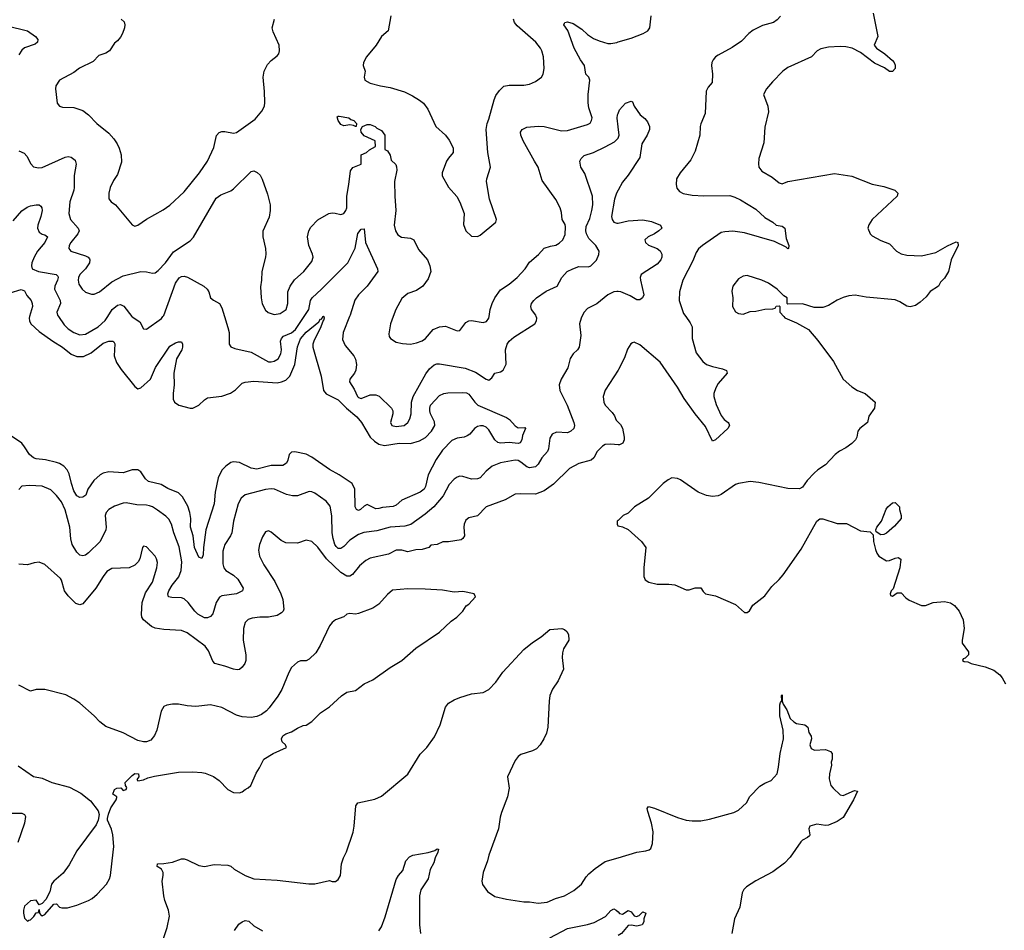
# Model space of a CAD drawing. Header units: inches. Extents: x 1934316 to 2140091, y 524953 to 667329.
# Tile 270 of 384: x 2035876 to 2042661, y 645772 to 652046. Entities that reach past the tile are written whole.
import ezdxf

# ---------------------------------------------------------------- set-up
doc = ezdxf.new("R2010")
doc.units = ezdxf.units.IN
doc.header["$MEASUREMENT"] = 0
for name, color, linetype in [('C0634', 7, 'Continuous'), ('C0635', 7, 'Continuous'), ('C0644', 7, 'Continuous'), ('C0645', 7, 'Continuous')]:
    doc.layers.add(name, color=color, linetype=linetype)

msp = doc.modelspace()

# ---------------------------------------------------------------- linework, layer by layer
at = {"layer": 'C0634', "color": 5}
for points, elevation in [([(2037970.9, 650000), (2037974, 649990), (2037970, 649974), (2037966.4, 649973.6), (2037951.9, 649930), (2037904, 649830), (2037896.3, 649810), (2037895.9, 649790), (2037953.8, 649590), (2037969.1, 649490), (2037988.7, 649468.7), (2038070, 649425.8), (2038127, 649370), (2038198.9, 649310), (2038230.8, 649270), (2038292.2, 649170), (2038320.7, 649140.7), (2038350, 649121.8), (2038390, 649110.7), (2038490, 649127.7), (2038570, 649126.1), (2038630, 649144.2), (2038672.1, 649167.9), (2038713.9, 649210), (2038736.7, 649250), (2038735, 649275), (2038707.8, 649330), (2038702.6, 649350), (2038701.6, 649370), (2038708, 649390), (2038770, 649457), (2038799, 649470), (2038825.5, 649474.5), (2038930, 649477.6), (2038954.2, 649474.2), (2038970, 649466), (2039011.4, 649411.4), (2039033.7, 649390), (2039230, 649304), (2039250.3, 649290), (2039290, 649247.3), (2039310, 649234), (2039356.3, 649236.3), (2039361, 649230), (2039340.3, 649179.7), (2039336.9, 649150), (2039324.4, 649130), (2039310, 649125.6), (2039250, 649131.5), (2039190, 649127.7), (2039170, 649132.6), (2039150, 649151.6), (2039110, 649219.7), (2039090, 649237.7), (2039070, 649246.9), (2039051.9, 649248.1), (2039030, 649242.4), (2039010.6, 649230), (2038977.3, 649190), (2038960.7, 649179.3), (2038938, 649170), (2038890, 649161.4), (2038853.6, 649146.4), (2038790, 649080.4), (2038745.2, 649014.8), (2038690.1, 648910), (2038672.7, 648830), (2038663.6, 648810), (2038635.3, 648790), (2038510, 648734.9), (2038470, 648700.8), (2038450, 648691.7), (2038375.4, 648684.6), (2038350, 648678), (2038330, 648676.2), (2038270, 648706.4), (2038250, 648694.3), (2038225.5, 648670), (2038210, 648665), (2038196.2, 648670), (2038187.1, 648690), (2038185.8, 648810), (2038166.2, 648850), (2038078.5, 648910), (2038010, 648945.7), (2037890, 649031.3), (2037850, 649051.1), (2037772.7, 649067.3), (2037750, 649066.3), (2037732.2, 649050), (2037724, 649010), (2037714.9, 648990), (2037690, 648974.5), (2037610, 648973.4), (2037510, 648948.6), (2037470, 648956.1), (2037390, 648994.4), (2037350, 648999.3), (2037330, 648993.8), (2037295.6, 648970), (2037270, 648942.2), (2037243.8, 648890), (2037222, 648790), (2037215.9, 648710), (2037158.8, 648530), (2037141.5, 648410), (2037140.8, 648359.2), (2037130, 648333.3), (2037110, 648342.4), (2037081.2, 648410), (2037070.4, 648490), (2037053, 648550), (2037054.7, 648610), (2037049.4, 648650), (2037034.9, 648694.9), (2036998.6, 648758.6), (2036970, 648785.6), (2036896.2, 648816.2), (2036850, 648842.7), (2036764.1, 648864.1), (2036742.9, 648882.9), (2036710, 648929.7), (2036690, 648943.1), (2036650, 648945), (2036590, 648922.6), (2036490, 648930.6), (2036450, 648920.6), (2036430, 648909), (2036387.5, 648870), (2036346.4, 648810), (2036330.5, 648769.5), (2036310, 648755.6), (2036290, 648754.1), (2036270, 648766), (2036250, 648800.3), (2036231.8, 648850), (2036216.8, 648916.8), (2036203.4, 648943.4), (2036179.7, 648970), (2036150, 648988.9), (2036130, 648994.8), (2036052.9, 649013), (2035990, 649019.9), (2035970, 649027.1), (2035943.4, 649050), (2035910, 649103.5), (2035890, 649126.8), (2035798, 649190)], 320), ([(2039749.4, 650000), (2039744.2, 649990), (2039734.7, 649950), (2039743.7, 649870), (2039732, 649790), (2039719.5, 649770), (2039690, 649742.4), (2039670.6, 649710.6), (2039653.7, 649646.4), (2039606.7, 649570), (2039593.8, 649530), (2039597.3, 649490), (2039648, 649390), (2039695.3, 649270), (2039698.9, 649250), (2039695.3, 649230), (2039673, 649210), (2039650, 649199.7), (2039575.8, 649204.2), (2039545.5, 649190), (2039530, 649162), (2039520.8, 649090), (2039512.4, 649070), (2039474.1, 649025.9), (2039450, 648984.2), (2039430, 648964), (2039390, 648957.2), (2039370, 648966), (2039330, 648998), (2039310, 649007.4), (2039289.8, 649009.8), (2039190, 648991.7), (2039132.7, 648970), (2039090, 648935.1), (2039050.1, 648889.9), (2039030, 648881.1), (2038990, 648880.2), (2038930, 648898.7), (2038910, 648900.4), (2038890, 648892.6), (2038870, 648879.1), (2038835.9, 648844.1), (2038795.2, 648764.8), (2038730.3, 648690), (2038670, 648638.5), (2038572, 648568), (2038530, 648555.4), (2038430, 648549.1), (2038337.1, 648522.9), (2038247.1, 648512.9), (2038210, 648498.4), (2038150, 648460.3), (2038110, 648415.6), (2038090, 648401.2), (2038070, 648402.3), (2038056, 648416), (2038047.3, 648430), (2038035.5, 648470), (2038028.8, 648511.2), (2038027.7, 648627.7), (2038014.7, 648694.7), (2037988.8, 648728.8), (2037910, 648783.5), (2037890, 648792.8), (2037870, 648794.3), (2037790, 648765.7), (2037755.8, 648764.2), (2037714.5, 648774.5), (2037632.7, 648810), (2037610, 648812.7), (2037570, 648807.8), (2037430, 648772.8), (2037403.1, 648750), (2037382.3, 648710), (2037350.2, 648589.8), (2037337.2, 648510), (2037329.1, 648490), (2037290, 648429.5), (2037275.8, 648384.2), (2037275.8, 648295.8), (2037281.7, 648270), (2037297.6, 648250), (2037350, 648218), (2037379, 648190), (2037414.9, 648130), (2037412.2, 648110), (2037369.2, 648090.8), (2037270, 648076.1), (2037252.1, 648067.9), (2037229.3, 648030.7), (2037207.3, 647952.7), (2037190, 647933), (2037170, 647925.1), (2037150, 647924.4), (2037102.5, 647950), (2037082.2, 647970), (2037037.7, 648030), (2037010, 648055), (2036990, 648062.3), (2036923.6, 648063.6), (2036900.9, 648070), (2036896.4, 648090), (2036903.5, 648110), (2036927.6, 648150), (2036972.2, 648207.8), (2036989.2, 648250), (2036993.1, 648310), (2036973.8, 648413.8), (2036937, 648510), (2036921.6, 648570), (2036903.7, 648603.7), (2036883.8, 648623.8), (2036825.8, 648665.8), (2036790, 648688.8), (2036770, 648696.2), (2036750, 648701.1), (2036683.3, 648703.3), (2036610, 648717.2), (2036590, 648715.6), (2036530, 648694.7), (2036490, 648671.2), (2036471.6, 648650), (2036465.2, 648630), (2036471.7, 648550), (2036468.4, 648530), (2036431.1, 648450), (2036350, 648373.1), (2036330, 648357.2), (2036310, 648351.1), (2036290, 648356.4), (2036270, 648377.2), (2036238, 648430), (2036228.5, 648468.5), (2036221.1, 648550), (2036190, 648669.6), (2036163.8, 648723.8), (2036130, 648768.4), (2036090, 648806), (2036030.7, 648830.7), (2035943.4, 648836.6), (2035890, 648831.8), (2035870.2, 648809.8)], 340), ([(2035943.8, 650000), (2035941, 649990), (2035943.5, 649970), (2035953.2, 649950), (2036010, 649896.8), (2036103.2, 649830), (2036170, 649789.4), (2036230, 649741.9), (2036270, 649724.5), (2036315.9, 649724.1), (2036367.9, 649750), (2036450, 649816.6), (2036490, 649831), (2036518.8, 649830), (2036525.7, 649825.7), (2036531.2, 649811.2), (2036526.7, 649730), (2036542.6, 649682.6), (2036575.3, 649635.3), (2036670, 649519.5), (2036690, 649503.1), (2036710, 649509.2), (2036777.6, 649570), (2036812.4, 649650), (2036910, 649795.5), (2036950, 649819.6), (2036970, 649826.4), (2036990, 649826.8), (2036997.6, 649810), (2036998.9, 649790), (2036992.6, 649770), (2036956.3, 649710), (2036937.6, 649610), (2036939.3, 649530), (2036933.2, 649470), (2036934.2, 649430), (2036943.2, 649410), (2036972.7, 649390), (2037050, 649368.4), (2037070, 649369.4), (2037110, 649388.8), (2037150, 649427.6), (2037170, 649440.6), (2037270, 649452.8), (2037327.5, 649472.5), (2037364.1, 649496), (2037410, 649540.7), (2037430, 649548.2), (2037490, 649556.2), (2037650, 649544.6), (2037679.6, 649550), (2037710, 649562), (2037737.5, 649590), (2037772.7, 649670), (2037791.3, 649791.3), (2037810, 649847.6), (2037850, 649893.1), (2037937, 649963), (2037950, 649983.8), (2037956.6, 649983.4), (2037968.1, 650000)], 320), ([(2036142.8, 650000), (2036182.8, 649942.8), (2036210, 649915.2), (2036250, 649890.2), (2036290, 649875.2), (2036330, 649878.8), (2036416.1, 649930), (2036466, 649974), (2036482.3, 650000)], 340), ([(2036648.7, 650000), (2036650, 649998.3), (2036703, 649963), (2036730, 649916), (2036750, 649914), (2036852, 649988), (2036862.5, 650000)], 340), ([(2037288.1, 650000), (2037310, 649926), (2037318.9, 649890), (2037318.4, 649810), (2037331.5, 649791.5), (2037359.4, 649779.4), (2037470, 649754.9), (2037590, 649688.4), (2037610, 649687.3), (2037630, 649692.4), (2037656, 649710), (2037675.8, 649744.2), (2037679.2, 649770), (2037674, 649830), (2037679, 649850), (2037694.3, 649865.7), (2037750, 649887.5), (2037776.9, 649910), (2037835.6, 650000)], 340), ([(2038148.9, 650000), (2038106, 649890), (2038101.6, 649841.6), (2038120, 649800), (2038179.6, 649730), (2038190, 649706.8), (2038196.9, 649670), (2038192.4, 649630), (2038182.6, 649610), (2038150.3, 649570), (2038149.1, 649550), (2038180.6, 649500.6), (2038204.7, 649450), (2038210, 649442.6), (2038230, 649434.9), (2038290, 649461.1), (2038330, 649462), (2038352.2, 649452.2), (2038438.2, 649370), (2038447.3, 649350), (2038448.3, 649330), (2038430.2, 649270), (2038441.3, 649250), (2038470, 649243), (2038526, 649250), (2038549.8, 649270.2), (2038564, 649296), (2038574.8, 649330), (2038576.8, 649410), (2038587.9, 649450), (2038673.8, 649606.2), (2038699.9, 649640.1), (2038731.9, 649668.1), (2038750, 649675.4), (2038770, 649675.2), (2038945.2, 649645.2), (2039017.6, 649617.6), (2039090, 649568.8), (2039110, 649563.1), (2039130, 649577.3), (2039150, 649610.4), (2039190, 649620.3), (2039208.7, 649631.3), (2039227.6, 649672.4), (2039224.6, 649770), (2039236.4, 649810), (2039248.9, 649830), (2039280.6, 649859.4), (2039425.1, 649950), (2039437.6, 649970), (2039439.8, 649990), (2039435.8, 650000)], 340), ([(2038449.6, 650000), (2038430.4, 649950), (2038420.5, 649880.5), (2038423, 649863), (2038431, 649850), (2038470, 649824), (2038514, 649814), (2038570, 649810.3), (2038610, 649818.3), (2038650, 649833.7), (2038672.8, 649850), (2038726.3, 649910), (2038770, 649929.1), (2038810, 649934), (2038890, 649903), (2038910, 649904), (2038950, 649959.1), (2038970, 649970.4), (2038990, 649972.2), (2039070, 649959.5), (2039093.7, 649966.3), (2039109.7, 649990.3), (2039111.1, 650000)], 360), ([(2040000, 649631.4), (2039910, 649493.2), (2039897.6, 649450), (2039901.1, 649410), (2039910.4, 649390), (2039959.7, 649339.7), (2039975.6, 649315.6), (2039986.7, 649286.7), (2040000, 649272.4)], 360), ([(2040000, 649116.8), (2039950, 649121.1), (2039910, 649117.7), (2039891.9, 649108.1), (2039854.6, 649070), (2039833.4, 649026.6), (2039814.9, 649010), (2039730, 648987.4), (2039665.5, 648954.5), (2039555.6, 648844.4), (2039490, 648798.6), (2039430, 648777.2), (2039330, 648779.2), (2039290, 648775.4), (2039222.6, 648737.4), (2039090, 648689.3), (2039030, 648627), (2038970, 648612.8), (2038950, 648598.4), (2038939.1, 648570), (2038936.9, 648550), (2038941.6, 648490), (2038930.8, 648470), (2038918.3, 648461.7), (2038830, 648448), (2038792.7, 648447.3), (2038754, 648430), (2038710, 648424), (2038696, 648410), (2038650, 648395.6), (2038606.8, 648393.2), (2038550, 648379.7), (2038509.8, 648389.8), (2038470, 648389.7), (2038417.7, 648362.3), (2038290, 648336.5), (2038260.5, 648319.5), (2038217, 648283), (2038170, 648224), (2038150, 648211.1), (2038130, 648211), (2038090, 648236.1), (2037990.4, 648330.4), (2037930, 648411.3), (2037890, 648449.7), (2037850, 648459.7), (2037790, 648438.3), (2037710, 648440.5), (2037677, 648457), (2037610, 648515.6), (2037590, 648522.9), (2037570, 648517), (2037550, 648482.7), (2037528.9, 648430), (2037522.6, 648390), (2037528.8, 648350), (2037558, 648290), (2037633.9, 648173.9), (2037675.8, 648090), (2037689.2, 648050), (2037695.6, 647984.4), (2037691.8, 647970), (2037681.2, 647958.8), (2037650, 647941), (2037590.2, 647929.8), (2037529.7, 647929.7), (2037476.9, 647923.1), (2037450, 647912.8), (2037430, 647891.8), (2037419.1, 647850), (2037415.9, 647770), (2037434.6, 647670), (2037434.9, 647630), (2037428.2, 647610), (2037410, 647583.7), (2037390, 647569.5), (2037373.8, 647566.2), (2037350, 647569.7), (2037290, 647592.2), (2037221.6, 647610), (2037206.6, 647626.6), (2037176, 647696), (2037153.3, 647730), (2037030, 647822.2), (2036990, 647836.4), (2036870, 647843.7), (2036810, 647853.6), (2036784.5, 647864.5), (2036729.8, 647910), (2036718.5, 647930), (2036716.2, 647950), (2036719.8, 648030), (2036743.4, 648096.6), (2036790, 648170.6), (2036820.4, 648270), (2036824.7, 648304.7), (2036819.7, 648330), (2036810, 648349.3), (2036750, 648414), (2036730, 648418), (2036722, 648410), (2036704.4, 648330), (2036693, 648310), (2036670, 648287.6), (2036630, 648269.7), (2036510, 648263.5), (2036476.4, 648243.6), (2036450.1, 648209.9), (2036400.3, 648130), (2036310, 648022), (2036290, 648014), (2036262.9, 648022.9), (2036210, 648075.8), (2036185.3, 648110), (2036163.7, 648183.7), (2036156.1, 648196.1), (2036050, 648292.8), (2036010, 648308.2), (2035976.3, 648303.7), (2035930, 648289.7), (2035870, 648294)], 360), ([(2040000, 648596), (2039994, 648590), (2039994, 648570), (2039998, 648558), (2040000, 648557.6)], 380), ([(2035864.5, 646904.5), (2035970.4, 646830.3), (2036030, 646818.7), (2036098, 646790), (2036218.6, 646758.6), (2036297.2, 646717.2), (2036362.8, 646662.7), (2036415.6, 646595.6), (2036422.4, 646570), (2036415.5, 646530), (2036401.8, 646498.2), (2036270, 646318.4), (2036216.9, 646223.1), (2036175.6, 646164.4), (2036110.7, 646110), (2036094, 646090), (2036084.4, 646035.6), (2036055.5, 645984.5), (2036030, 645955.3), (2036010, 645946), (2035990, 645978), (2035950, 645975.3), (2035910, 645938), (2035901, 645910), (2035901, 645890), (2035910, 645854), (2035930, 645834), (2035938, 645842), (2035950, 645844.7), (2035972.9, 645867.1), (2035990, 645892), (2036006, 645894), (2036010, 645914), (2036012, 645890), (2036019.6, 645879.6), (2036030, 645872), (2036050, 645881), (2036110, 645952), (2036130, 645954), (2036150, 645932), (2036166, 645926), (2036206.4, 645926.4), (2036270, 645944), (2036350, 645976), (2036375.3, 645990), (2036410, 646021), (2036473.2, 646090), (2036493.8, 646126.2), (2036500.9, 646150), (2036521.1, 646310), (2036523.5, 646350), (2036518, 646430), (2036508.1, 646468.1), (2036481.2, 646530), (2036480.9, 646540.9), (2036487.7, 646572.3), (2036504.9, 646615.1), (2036541.2, 646670), (2036546, 646686), (2036546, 646690), (2036518, 646710), (2036530, 646742), (2036546, 646750), (2036572, 646752), (2036590, 646734), (2036610, 646742), (2036615.3, 646755.3), (2036606, 646770), (2036602, 646790), (2036650, 646838), (2036670, 646851), (2036694, 646850), (2036698, 646830), (2036682, 646810), (2036690, 646802), (2036730, 646808.5), (2036758.3, 646821.7), (2036806, 646834), (2036970, 646861.3), (2037070, 646864), (2037130, 646858.8), (2037153.7, 646853.7), (2037210.5, 646830.5), (2037250, 646804.7), (2037310, 646742), (2037350, 646722), (2037390, 646718), (2037410, 646724.7), (2037430, 646742), (2037450, 646752), (2037468, 646770), (2037504.7, 646855.3), (2037528.9, 646891.1), (2037558, 646950), (2037622, 646990), (2037714, 647030), (2037708.7, 647050), (2037684, 647070), (2037679, 647090), (2037690, 647111.3), (2037710, 647124.7), (2037750, 647138), (2037790, 647164.7), (2037830, 647182), (2037850, 647184.7), (2037890, 647211.3), (2037950, 647271), (2038010, 647311.3), (2038092.9, 647387.1), (2038130, 647412), (2038190, 647424.7), (2038249.4, 647470.6), (2038310, 647498), (2038430, 647582.8), (2038510, 647630.8), (2038604.8, 647715.2), (2038770, 647826.8), (2038850, 647901), (2038888.7, 647930), (2038928.7, 647970), (2038953.6, 648006.4), (2038970, 648018), (2039018, 648070), (2039008.9, 648088.9), (2038930, 648105.6), (2038870, 648101), (2038790, 648115.2), (2038670, 648122), (2038550, 648124.4), (2038445.5, 648114.5), (2038410, 648084.5), (2038350, 648018.4), (2038310, 647991.6), (2038210, 647953.3), (2038190, 647949.6), (2038150, 647953.6), (2038130.4, 647949.6), (2038110, 647932.3), (2038051.3, 647910), (2038030, 647893.2), (2038010, 647869), (2037947.1, 647732.9), (2037915.6, 647684.4), (2037870, 647639), (2037850, 647628.7), (2037810, 647628), (2037790, 647618), (2037750, 647582), (2037730, 647548), (2037681.6, 647430), (2037655.1, 647384.9), (2037596, 647304), (2037576.5, 647283.5), (2037541.8, 647258.2), (2037510, 647244.2), (2037470, 647238), (2037410, 647243), (2037370, 647253.3), (2037270, 647305.6), (2037190, 647324.5), (2037090, 647314), (2037030, 647317), (2036970, 647329.4), (2036930, 647329.3), (2036890, 647322.7), (2036870, 647313.2), (2036850, 647282), (2036820.4, 647150), (2036805.3, 647114.7), (2036779, 647081), (2036750.5, 647069.5), (2036730, 647069.4), (2036690, 647078.4), (2036590, 647131.6), (2036470, 647176), (2036427.8, 647207.8), (2036389.4, 647250), (2036290, 647337), (2036250, 647364.5), (2036193.4, 647393.4), (2036050, 647429.6), (2035990, 647431.6), (2035950, 647419.5), (2035870, 647459.5)], 380), ([(2036865.8, 645714.2), (2036891.6, 645790), (2036907.6, 645870), (2036902, 645910), (2036876.8, 645976.8), (2036869.8, 646009.8), (2036858, 646110), (2036865.2, 646150), (2036864, 646170), (2036853.6, 646193.6), (2036824, 646210), (2036826, 646230), (2036870, 646230.8), (2036930, 646242), (2036990, 646263), (2037010, 646263), (2037030, 646258), (2037110, 646219.1), (2037150, 646210.6), (2037215.5, 646224.5), (2037310, 646220.5), (2037330, 646212.7), (2037353.3, 646193.3), (2037430.7, 646150), (2037490, 646127), (2037650, 646117.6), (2037869.3, 646090.7), (2037910, 646090.8), (2038010, 646114), (2038030, 646107.3), (2038051.7, 646108.3), (2038070, 646120.7), (2038086.6, 646150), (2038094, 646230), (2038107, 646270), (2038127.9, 646312.1), (2038172.9, 646447.1), (2038180.5, 646490), (2038191.8, 646628.2), (2038205.2, 646650), (2038323.9, 646676.1), (2038370, 646695.5), (2038550, 646848.2), (2038635.2, 646984.8), (2038680.7, 647030), (2038734.9, 647105.1), (2038772.5, 647187.5), (2038809.6, 647310), (2038830, 647335.5), (2038870, 647359.3), (2038910, 647375.8), (2038990, 647401.3), (2039070, 647410.5), (2039110, 647430.6), (2039157.7, 647482.3), (2039205.1, 647550), (2039350, 647706.7), (2039410, 647755.3), (2039470, 647792.7), (2039530, 647844), (2039612, 647850), (2039630, 647844.9), (2039647.3, 647830), (2039658.4, 647810), (2039661.1, 647770), (2039624.6, 647710), (2039616.5, 647683.5), (2039613.6, 647650), (2039624.4, 647570), (2039586, 647490), (2039547.1, 647432.9), (2039530.3, 647390), (2039523.6, 647350), (2039515.8, 647170), (2039506.4, 647130), (2039488.4, 647090), (2039463.8, 647050), (2039437.4, 647022.6), (2039410, 647007.3), (2039330, 646983.1), (2039310, 646969.6), (2039290, 646942), (2039236.9, 646830), (2039248.7, 646750), (2039238.4, 646690), (2039195.9, 646584.1), (2039186.5, 646550), (2039175.6, 646470), (2039108.2, 646290), (2039099.1, 646250), (2039070.8, 646170), (2039061, 646110), (2039066.4, 646086.4), (2039099.8, 646039.8), (2039150, 646004), (2039230, 645985.5), (2039350, 645968.2), (2039390, 645967.7), (2039450, 645958), (2039510, 645965.5), (2039568.3, 645991.7), (2039630, 646008.2), (2039694.1, 646045.9), (2039747.3, 646090), (2039779.2, 646140.8), (2039798.7, 646161.3), (2039842, 646198), (2039910, 646244.9), (2040000, 646271.9)], 360), ([(2035770, 646578.8), (2035890, 646577.6), (2035909.1, 646569.1), (2035914.7, 646554.7), (2035908.3, 646510), (2035863.5, 646376.5)], 360), ([(2038352, 645768), (2038370, 645794.8), (2038395.2, 645864.8), (2038470, 646121), (2038486, 646150), (2038516.3, 646183.7), (2038536.2, 646250), (2038561.8, 646278.2), (2038585.2, 646290), (2038691.9, 646308.1), (2038737.7, 646322.3), (2038752, 646332), (2038762, 646330), (2038758, 646310), (2038738, 646270), (2038730, 646236), (2038704, 646190), (2038690, 646127), (2038640.3, 646050), (2038630.2, 646009.8), (2038630.3, 645810.3), (2038638.4, 645750)], 340), ([(2039530, 645718.9), (2039650, 645782.8), (2039790, 645811.2), (2039835.3, 645824.7), (2039913.2, 645866.8), (2039950, 645907.7), (2039970, 645918.7), (2039987.3, 645910), (2040000, 645897.7)], 340), ([(2037356, 645770), (2037387.1, 645812.9), (2037410, 645831), (2037430, 645838.5), (2037454.8, 645834.8), (2037490, 645803.1), (2037548.1, 645768.1)], 340)]:
    msp.add_lwpolyline(points, dxfattribs=dict(at, elevation=elevation))
at = {"layer": 'C0635', "color": 5}
for points, elevation in [([(2036574, 652050), (2036595.5, 652030), (2036599.3, 652010), (2036597, 651990), (2036584.2, 651950), (2036570, 651924.5), (2036550, 651899.5), (2036530, 651883.7), (2036493.7, 651830), (2036470, 651815.1), (2036422, 651798), (2036381.7, 651758.3), (2036288.8, 651711.2), (2036250, 651680.9), (2036151, 651630), (2036124, 651590), (2036122.8, 651570), (2036134.8, 651470), (2036150, 651451), (2036170, 651444), (2036250, 651440.7), (2036310, 651419.1), (2036350, 651390.6), (2036407.7, 651330), (2036490, 651264.9), (2036525.1, 651225.1), (2036547.8, 651190), (2036561.2, 651161.2), (2036574.2, 651114.2), (2036576.4, 651063.6), (2036550, 650979), (2036522, 650938), (2036500.3, 650890), (2036489, 650850), (2036490.4, 650810.4), (2036506, 650790), (2036536.3, 650770), (2036650, 650631.3), (2036670, 650622.8), (2036690, 650630.8), (2036749.6, 650670.4), (2036864.8, 650735.2), (2036910, 650767.3), (2037010, 650859.1), (2037114.7, 650990), (2037170, 651070.7), (2037214.1, 651165.9), (2037232.5, 651247.5), (2037250, 651268.2), (2037270, 651275.3), (2037290, 651275.6), (2037350, 651264.6), (2037370, 651268.7), (2037499.3, 651360.7), (2037544.8, 651415.2), (2037562.7, 651450), (2037565.1, 651474.9), (2037564, 651550), (2037554, 651650), (2037559.7, 651690), (2037584, 651736), (2037610, 651765.5), (2037650, 651797.3), (2037660.9, 651810), (2037667, 651830), (2037663, 651870), (2037621.8, 651961.8), (2037616.1, 651990), (2037632.1, 652050)], 380), ([(2038432.8, 652072.8), (2038414.9, 651970), (2038370, 651929.2), (2038333, 651870), (2038266.4, 651790), (2038245.5, 651750), (2038243, 651730), (2038256.3, 651690), (2038250.6, 651650), (2038253.4, 651630), (2038290, 651608.5), (2038362, 651590), (2038430, 651579.5), (2038527.8, 651547.8), (2038582.2, 651522.2), (2038631.3, 651491.3), (2038658.4, 651470), (2038688.5, 651430), (2038743.8, 651310), (2038810, 651250.5), (2038836.3, 651216.3), (2038862, 651162), (2038863.1, 651130), (2038830, 651091.5), (2038817.8, 651070), (2038786.4, 650990), (2038788.2, 650970), (2038830, 650891.3), (2038888, 650828), (2038908.2, 650788.2), (2038939.3, 650710), (2038934.4, 650634.4), (2038950.8, 650590), (2038990, 650554.8), (2039030, 650551), (2039050, 650561), (2039157.2, 650650), (2039162.7, 650670), (2039112.7, 650810), (2039092.3, 650930), (2039094.5, 650950), (2039119.5, 651030), (2039102.9, 651130), (2039091, 651290), (2039097.7, 651330), (2039110, 651361), (2039146, 651494), (2039157.4, 651522.6), (2039181.7, 651558.3), (2039213.3, 651586.7), (2039250, 651594.7), (2039350, 651594.6), (2039390, 651602), (2039430, 651620.4), (2039472.3, 651650), (2039484.5, 651670), (2039489.6, 651709.6), (2039486, 651790), (2039474.7, 651830), (2039464.2, 651850), (2039431.7, 651891.7), (2039304.1, 652004.1), (2039286.2, 652026.2), (2039278.2, 652050)], 380), ([(2039111.1, 650000), (2039118.3, 650050), (2039130.9, 650089.1), (2039151.3, 650130), (2039190, 650183.8), (2039250, 650223.1), (2039303.6, 650270), (2039358.7, 650330), (2039390, 650374.4), (2039451.7, 650428.3), (2039490, 650470.4), (2039534, 650486), (2039570, 650492.4), (2039594.2, 650505.8), (2039619.6, 650530), (2039633.9, 650566.1), (2039638, 650618), (2039634.9, 650634.9), (2039615.1, 650670), (2039610, 650718), (2039601.3, 650750), (2039570, 650806.6), (2039477.5, 650937.5), (2039449.8, 651029.8), (2039422.6, 651070), (2039346.2, 651210), (2039330, 651249.2), (2039326.6, 651270), (2039339.3, 651290), (2039370, 651306), (2039450, 651311.8), (2039490, 651310.3), (2039610, 651280.2), (2039650, 651282.9), (2039790, 651323.6), (2039806.2, 651333.8), (2039817.4, 651350), (2039820.4, 651370), (2039798.7, 651438.7), (2039792.7, 651472.7), (2039794.1, 651530), (2039805.5, 651630), (2039797.6, 651650), (2039777.4, 651670), (2039769.1, 651730), (2039741.3, 651770), (2039698.1, 651850), (2039652.3, 651972.3), (2039626.6, 652010), (2039630, 652022), (2039633.2, 652026.8), (2039650, 652030.3), (2039690, 652018.4), (2039750, 651979.5), (2039790, 651943.1), (2039830, 651916.9), (2039870, 651899), (2039930, 651882.2), (2039950, 651881.5), (2039990, 651889.5), (2040000, 651892.4)], 360), ([(2035790, 652003.6), (2035929.2, 651969.2), (2035984.9, 651930), (2036000.5, 651910), (2035999.1, 651890), (2035983.4, 651876.6), (2035908.4, 651851.6), (2035890, 651836.3), (2035870, 651804.7)], 360), ([(2040000, 651307.6), (2039992.7, 651367.3), (2039996, 651390), (2040000, 651399.9)], 340), ([(2035870, 651141.6), (2035906.9, 651126.9), (2035926, 651106), (2035952, 651052), (2035972.1, 651032.1), (2036004.6, 651024.6), (2036030, 651026.5), (2036190, 651099.6), (2036210, 651102.3), (2036230, 651097.4), (2036257.5, 651077.5), (2036264.4, 651050), (2036251.3, 650971.3), (2036251.8, 650890), (2036249.3, 650870), (2036222, 650790), (2036214.2, 650710), (2036225.2, 650670), (2036279.1, 650610), (2036285, 650590), (2036277.2, 650570), (2036228.2, 650510), (2036217.6, 650490), (2036214.3, 650470), (2036228, 650450), (2036330, 650419.3), (2036348.7, 650410), (2036357.1, 650397.1), (2036360.2, 650390), (2036356.9, 650370), (2036329.2, 650330), (2036290.2, 650290), (2036280.2, 650270), (2036277.8, 650250), (2036283, 650223), (2036305.3, 650190), (2036330, 650168.7), (2036370, 650153.7), (2036390, 650154.9), (2036426.6, 650170), (2036510, 650239), (2036590, 650281.3), (2036710, 650310.2), (2036749, 650309), (2036790, 650298.4), (2036810, 650302.4), (2036830, 650317), (2036880.4, 650370), (2036934.9, 650445.1), (2037050, 650522.3), (2037073.8, 650546.2), (2037230, 650815.8), (2037260.9, 650839.1), (2037330, 650867.5), (2037350, 650880.2), (2037470, 651000.7), (2037490, 651004.9), (2037512.1, 650992.1), (2037533.7, 650973.7), (2037547.4, 650947.4), (2037583.7, 650843.7), (2037602.8, 650770), (2037603.1, 650730), (2037595.1, 650684.9), (2037552.1, 650587.9), (2037551.8, 650550), (2037570.3, 650470), (2037571.5, 650431.5), (2037570, 650408.7), (2037544.9, 650310), (2037542.6, 650250), (2037535.1, 650204.9), (2037540.3, 650130), (2037547.6, 650087.6), (2037570, 650044), (2037588.7, 650028.7), (2037630, 650014.9), (2037670, 650021.5), (2037711.5, 650050), (2037724.4, 650090), (2037723.8, 650170), (2037739.3, 650210), (2037770, 650252.9), (2037833, 650310), (2037890, 650378.8), (2037898, 650410), (2037894.3, 650430), (2037869.6, 650490.3), (2037859.6, 650550), (2037869.4, 650590), (2037882.7, 650617.3), (2037930, 650667.7), (2038005.2, 650710), (2038030, 650715.3), (2038050, 650713.7), (2038090, 650702.6), (2038110, 650710.4), (2038122.7, 650730), (2038129.8, 650750.2), (2038129.3, 650830), (2038145.2, 650910), (2038156.5, 651003.5), (2038171.9, 651028.1), (2038228.7, 651050), (2038230, 651114), (2038266, 651130), (2038286, 651150), (2038327.3, 651172.7), (2038326, 651210), (2038250, 651245.2), (2038229, 651270), (2038226, 651290), (2038238, 651310), (2038270, 651322.8), (2038290, 651324), (2038324.7, 651310), (2038338, 651298), (2038370, 651282.8), (2038392.7, 651250), (2038392, 651152), (2038410, 651142), (2038430, 651112), (2038436.9, 651076.9), (2038467.1, 651047.1), (2038472.1, 651032.1), (2038474.6, 651010), (2038459, 650930), (2038460.7, 650830), (2038468.8, 650731.2), (2038456.5, 650630), (2038465.7, 650590), (2038482.4, 650562.4), (2038506.4, 650546.4), (2038570, 650540.3), (2038593, 650530), (2038623.4, 650463.4), (2038685.5, 650390), (2038701.6, 650350), (2038710.3, 650310.3), (2038690, 650259.3), (2038654.4, 650210), (2038610, 650180.5), (2038550, 650158), (2038510, 650125.1), (2038468.9, 650050), (2038449.6, 650000)], 360), ([(2039435.8, 650000), (2039431.7, 650010), (2039403.1, 650050), (2039397.7, 650070), (2039403.7, 650090), (2039418.7, 650110), (2039437.7, 650130), (2039503.7, 650176.3), (2039580.9, 650210), (2039610.9, 650270), (2039649.9, 650310.1), (2039687.3, 650330), (2039730, 650344.1), (2039796.6, 650343.4), (2039811.2, 650350), (2039850, 650388.9), (2039868.1, 650428.1), (2039868.7, 650450), (2039846.6, 650490), (2039798.5, 650538.5), (2039781.5, 650570), (2039776.9, 650590), (2039780.1, 650619.9), (2039805, 650675), (2039819.9, 650730), (2039825, 650770), (2039823.7, 650830), (2039770, 650986), (2039743.7, 651030), (2039737, 651070), (2039744.5, 651090), (2039766.6, 651110), (2039830, 651131.7), (2039910.7, 651169.3), (2039975.5, 651204.4), (2040000, 651228.7)], 340), ([(2040000, 650870.6), (2039989.4, 650850.6), (2039975.9, 650810), (2039953.8, 650690), (2039958, 650670), (2039970, 650650.5), (2039990, 650642.6), (2040000, 650644.8)], 340), ([(2035830, 650660.9), (2035890, 650727.8), (2035926.2, 650753.8), (2035950, 650763.7), (2035990, 650770.2), (2036009, 650769), (2036020.9, 650760.9), (2036029, 650749), (2036031.3, 650730), (2036022.2, 650690), (2036000.2, 650630), (2035998.8, 650610), (2036010, 650581.1), (2036030, 650569.1), (2036050, 650564.2), (2036066.7, 650550), (2036049.3, 650510), (2035999.3, 650450), (2035975.4, 650410), (2035960.6, 650370), (2035957.2, 650350), (2035961.7, 650330), (2036004.9, 650310), (2036127.7, 650290), (2036138.2, 650278.2), (2036140.7, 650270), (2036135.8, 650250), (2036118, 650210), (2036115.9, 650190), (2036155.6, 650110), (2036157.5, 650090), (2036131.3, 650030), (2036135.8, 650010), (2036142.8, 650000)], 340), ([(2037835.6, 650000), (2037868.2, 650050), (2037880.8, 650110), (2037890.6, 650130), (2037956.8, 650190), (2038136.8, 650370), (2038187.6, 650472.4), (2038206.4, 650573.6), (2038230, 650603.1), (2038250, 650604), (2038259.7, 650510), (2038342, 650330), (2038343.7, 650310), (2038270.7, 650209.3), (2038211.5, 650150), (2038186.3, 650113.7), (2038152.8, 650010), (2038148.9, 650000)], 340), ([(2036862.5, 650000), (2036870, 650008.5), (2036950, 650230.3), (2036973.9, 650266.1), (2036990, 650275.9), (2037010, 650278.8), (2037032.3, 650272.3), (2037144.7, 650210), (2037167.9, 650190), (2037179.6, 650170), (2037190.7, 650130), (2037212.1, 650112.1), (2037253.4, 650090), (2037270, 650061), (2037288.1, 650000)], 340), ([(2035810, 650163.5), (2035886.5, 650186.5), (2035910, 650177), (2035925.5, 650145.5), (2035954, 650110), (2035962.4, 650090), (2035963.2, 650070), (2035943.8, 650000)], 320), ([(2040000, 650172.6), (2039990, 650174), (2039970, 650170.6), (2039929, 650150), (2039852.6, 650087.4), (2039790, 650055.3), (2039765, 650030), (2039749.4, 650000)], 340), ([(2036482.3, 650000), (2036513.6, 650050), (2036550, 650079.2), (2036570, 650084.4), (2036592.8, 650072.8), (2036648.7, 650000)], 340), ([(2037968.1, 650000), (2037970, 650002.8), (2037970.9, 650000)], 320)]:
    msp.add_lwpolyline(points, dxfattribs=dict(at, elevation=elevation))
at = {"layer": 'C0635', "color": 5, "elevation": 360}
msp.add_lwpolyline([(2038190, 651308.7), (2038176.4, 651316.4), (2038150, 651322), (2038110, 651314), (2038090, 651324.5), (2038069.6, 651350), (2038064.7, 651375.3), (2038070, 651382), (2038078, 651382), (2038144.7, 651370), (2038157.3, 651357.3), (2038178, 651350), (2038198, 651330), (2038194, 651310)], close=True, dxfattribs=at)
at = {"layer": 'C0644', "color": 5}
for points, elevation in [([(2041142.4, 650000), (2041150, 649992), (2041230, 649957.3), (2041311, 649910), (2041375.2, 649835.2), (2041484.9, 649690), (2041550.8, 649570), (2041610, 649516), (2041650, 649491.3), (2041702, 649470), (2041771.3, 649410), (2041766.8, 649370), (2041727.1, 649312.9), (2041718, 649270), (2041666, 649230), (2041651.3, 649210), (2041646, 649170), (2041634.8, 649150), (2041610, 649125.2), (2041570, 649096), (2041526.2, 649073.8), (2041496, 649050), (2041430, 648979), (2041375.9, 648944.1), (2041350, 648921.2), (2041302.8, 648870), (2041270, 648824), (2041250, 648813.2), (2041170, 648816), (2040970, 648857.2), (2040910, 648862.7), (2040830, 648849.3), (2040810, 648842), (2040710, 648774.3), (2040690, 648765.7), (2040650, 648759.7), (2040610, 648766.6), (2040551, 648791), (2040430, 648876), (2040410, 648885.2), (2040370, 648888.7), (2040344.5, 648875.5), (2040310, 648849.2), (2040210, 648749.2), (2040112, 648690), (2040070, 648646), (2040034, 648630), (2040000, 648596)], 380), ([(2040466, 650000), (2040496.8, 649956.8), (2040509.1, 649930), (2040510.3, 649849.7), (2040537.8, 649750), (2040582.6, 649690), (2040610, 649670.3), (2040650, 649655.8), (2040720.3, 649640.3), (2040747.9, 649627.9), (2040750.4, 649610), (2040690, 649538.7), (2040672.6, 649510), (2040659.7, 649470), (2040659.7, 649450), (2040675.3, 649395.3), (2040710, 649318), (2040730, 649290.4), (2040758.8, 649270), (2040762.5, 649262.5), (2040767.3, 649250), (2040756.3, 649230), (2040670, 649151.8), (2040650, 649141.2), (2040602, 649242), (2040530.9, 649330), (2040455.9, 649435.9), (2040410, 649513), (2040290, 649686), (2040150, 649806), (2040110, 649824), (2040099.8, 649820.2), (2040087.3, 649812.7), (2040065.2, 649774.8), (2040043, 649717), (2040003.4, 649636.6), (2040000, 649631.4)], 360), ([(2040000, 649272.4), (2040015.7, 649255.7), (2040030, 649230.4), (2040041.3, 649170), (2040040.5, 649150), (2040032.2, 649127.8), (2040010, 649115.9), (2040000, 649116.8)], 360), ([(2040000, 648557.6), (2040030, 648552), (2040070, 648532), (2040161, 648450), (2040191, 648410), (2040178, 648270), (2040178, 648210), (2040186.4, 648186.4), (2040210.9, 648170.9), (2040270, 648156), (2040350, 648157.3), (2040390, 648151), (2040470, 648118), (2040490, 648118), (2040531.6, 648131.6), (2040570, 648132), (2040585.4, 648105.4), (2040602, 648090), (2040670, 648076), (2040810, 648016), (2040870, 647961), (2040890, 647961), (2040906.3, 647973.7), (2040929.4, 648010.6), (2041010, 648076), (2041059.1, 648140.9), (2041110.7, 648189.3), (2041138.2, 648221.8), (2041262.1, 648397.9), (2041368.3, 648590), (2041390, 648607), (2041410, 648607.2), (2041510, 648574.6), (2041573.5, 648573.5), (2041670, 648524.9), (2041736, 648516), (2041756.9, 648496.9), (2041760.7, 648450), (2041774.4, 648394.4), (2041782.8, 648370), (2041797.3, 648350), (2041850, 648317.6), (2041870, 648319.5), (2041910, 648336.4), (2041930, 648339.1), (2041947.7, 648327.7), (2041940.3, 648270), (2041896, 648124), (2041882, 648110), (2041874, 648090), (2041878, 648078), (2041890, 648074), (2041924, 648096), (2041950, 648096), (2041981.6, 648061.6), (2042005.2, 648045.2), (2042090, 648010.5), (2042118, 648010), (2042170, 648030.6), (2042250, 648037.1), (2042290, 648028), (2042318.8, 648010), (2042350, 647971), (2042378, 647910), (2042384.9, 647850), (2042371, 647770), (2042371.3, 647750), (2042414, 647690), (2042414, 647670), (2042392.7, 647647.3), (2042378, 647642), (2042374, 647630), (2042383.6, 647623.6), (2042410, 647622), (2042434, 647610), (2042530, 647586), (2042590, 647562.8), (2042630, 647530.8), (2042647.3, 647510), (2042670.7, 647470)], 380), ([(2040000, 646271.9), (2040130, 646310.8), (2040190, 646318.8), (2040213.6, 646326.4), (2040224.7, 646335.3), (2040236, 646370), (2040240.9, 646450), (2040229.5, 646510), (2040203.7, 646590), (2040201.2, 646610), (2040210, 646624.7), (2040250, 646613.4), (2040408.5, 646548.5), (2040470, 646530.5), (2040510, 646525.5), (2040570, 646525.5), (2040630, 646536.3), (2040797.5, 646582.5), (2040830, 646598.8), (2040885.2, 646650), (2040907.2, 646692.8), (2040976.3, 646763.7), (2041010, 646784.9), (2041055.6, 646804.4), (2041095.1, 646850), (2041105.1, 646894.9), (2041116.4, 646990), (2041138.9, 647090), (2041136.4, 647150), (2041113.3, 647250), (2041114, 647326), (2041118, 647342), (2041127.3, 647352.7), (2041126, 647390), (2041130, 647394), (2041130.6, 647350.6), (2041137.3, 647330), (2041161.6, 647290), (2041186, 647230), (2041210, 647208.2), (2041230, 647197.1), (2041287.7, 647187.7), (2041306.8, 647170), (2041315.2, 647135.2), (2041330.8, 647110), (2041333, 647090), (2041320.7, 647050), (2041330, 647024.7), (2041353.7, 647013.7), (2041430, 647017.6), (2041462.6, 647002.6), (2041474, 646990), (2041474.4, 646950), (2041468, 646930), (2041470.5, 646910), (2041456.3, 646850), (2041454.4, 646814.4), (2041466.8, 646770), (2041481, 646750), (2041530, 646704.7), (2041550, 646701), (2041630, 646735.5), (2041650.5, 646730.5), (2041623, 646670), (2041550, 646549.6), (2041510, 646520.5), (2041450, 646496.9), (2041430, 646493.6), (2041370, 646502), (2041321, 646490), (2041313.4, 646470), (2041322, 646430), (2041318, 646422), (2041306, 646410), (2041270, 646392.3), (2041259, 646381), (2041184.8, 646275.2), (2041146.6, 646233.4), (2041065.9, 646174.1), (2040950, 646111.3), (2040884, 646070), (2040866.3, 646053.7), (2040854.9, 646030), (2040838.7, 645930), (2040801.1, 645850), (2040784.4, 645750)], 360), ([(2040000, 645897.7), (2040010, 645888), (2040030, 645882.4), (2040070, 645908), (2040090, 645898), (2040110, 645870.8), (2040126.4, 645866.4), (2040146, 645874), (2040170, 645898.8), (2040191.3, 645890), (2040176, 645850), (2040176, 645830), (2040164.7, 645810), (2040130, 645799.5), (2040090, 645806), (2040070, 645804), (2040023, 645750), (2040000, 645734.8)], 340)]:
    msp.add_lwpolyline(points, dxfattribs=dict(at, elevation=elevation))
at = {"layer": 'C0644', "color": 5, "elevation": 380}
msp.add_lwpolyline([(2041810, 648495.3), (2041778, 648518), (2041775.3, 648530), (2041782, 648550), (2041814, 648590), (2041847.9, 648672.1), (2041859.3, 648690), (2041890, 648716), (2041910, 648718), (2041938, 648690), (2041938, 648670), (2041951.3, 648630), (2041951.3, 648610), (2041903.6, 648556.4), (2041850, 648508), (2041830, 648498)], close=True, dxfattribs=at)
at = {"layer": 'C0645', "color": 5}
for points, elevation in [([(2040000, 651892.4), (2040090, 651918.6), (2040172.8, 651950), (2040204.7, 651970), (2040218.8, 651990), (2040227.6, 652072.4)], 360), ([(2041118.5, 652070), (2041095, 652045), (2041070, 652026.9), (2040995.2, 652004.8), (2040930, 651973.3), (2040900.3, 651950), (2040850, 651896.8), (2040786.5, 651853.5), (2040690, 651802.4), (2040671.8, 651790), (2040654.3, 651770), (2040646, 651750), (2040644.2, 651730), (2040650.2, 651670), (2040647.8, 651612.2), (2040619.7, 651580.3), (2040607.6, 651552.4), (2040600, 651400), (2040570, 651329), (2040564.9, 651310), (2040563.1, 651250), (2040530, 651139), (2040500.4, 651079.6), (2040428, 650990), (2040403, 650950), (2040400.5, 650910), (2040405.5, 650885.5), (2040422.3, 650862.3), (2040449, 650849), (2040510, 650837.4), (2040590, 650832.8), (2040770, 650834), (2040804, 650824), (2040844.4, 650804.4), (2040950, 650740.3), (2041010, 650681.7), (2041065.5, 650650), (2041090, 650628.9), (2041130, 650623.1), (2041150, 650610.4), (2041157.1, 650537.1), (2041176.5, 650490), (2041174.8, 650470), (2041170, 650467.8), (2041158.3, 650478.3), (2041078, 650518), (2040870, 650577.8), (2040790, 650587.8), (2040735.1, 650584.9), (2040710, 650578.5), (2040581.3, 650490), (2040553.7, 650466.3), (2040538, 650442), (2040514.7, 650385.3), (2040446.3, 650250), (2040423.6, 650170), (2040421.5, 650110), (2040450, 650022.4), (2040466, 650000)], 360), ([(2041756.5, 652090), (2041788.7, 651930), (2041764.4, 651870), (2041780.7, 651850), (2041839.1, 651810), (2041890, 651764.9), (2041903, 651750), (2041910, 651731.3), (2041910.3, 651710), (2041890, 651689.7), (2041870, 651689.6), (2041834.7, 651714.7), (2041766.7, 651746.7), (2041670, 651819.3), (2041614, 651850), (2041570, 651859.6), (2041530, 651862), (2041450, 651855.6), (2041395.9, 651844.1), (2041371.3, 651830), (2041332, 651790), (2041170, 651717.2), (2041136, 651690), (2041063.5, 651616.5), (2041022, 651570), (2041002, 651530), (2041030.9, 651450.9), (2041036, 651410), (2041010, 651306), (2041003.4, 651196.6), (2040970.7, 651090), (2040967.1, 651052.9), (2040970.6, 651030), (2040990, 651003), (2041060.9, 650960.9), (2041110, 650920.7), (2041130, 650914.8), (2041170, 650930.7), (2041490, 650987), (2041610, 650968.5), (2041750, 650912.4), (2041830, 650895.8), (2041906, 650870), (2041926.8, 650850), (2041924, 650830), (2041751, 650670), (2041727.1, 650632.9), (2041721, 650610), (2041736, 650570), (2041750, 650556), (2041810, 650524), (2041870, 650500.7), (2041918.8, 650450), (2041950, 650433), (2041990, 650424.4), (2042090, 650418.4), (2042190, 650442.4), (2042270, 650488), (2042330, 650514), (2042342, 650510), (2042342.8, 650490), (2042296.3, 650390), (2042276.3, 650310), (2042250, 650265.2), (2042222.4, 650237.6), (2042206.8, 650210), (2042150, 650172.7), (2042123.4, 650136.6), (2042081.7, 650098.3), (2042050, 650076), (2042013.7, 650066.3), (2041990, 650072.7), (2041941.6, 650101.6), (2041910, 650114.5), (2041710, 650134), (2041633.1, 650146.9), (2041590, 650143.5), (2041550, 650131.2), (2041510, 650113.3), (2041450, 650076.9), (2041410, 650062.9), (2041350, 650062.7), (2041270, 650088), (2041170, 650086), (2041166, 650090), (2041166, 650130), (2041143.1, 650143.1), (2041095.3, 650190), (2041035.3, 650230), (2040990, 650252), (2040890, 650282.7), (2040862, 650278), (2040830, 650261.2), (2040790.8, 650210), (2040784, 650176), (2040790.7, 650130), (2040788.4, 650070), (2040810, 650033.4), (2040830, 650020.5), (2040862.7, 650017.3), (2040910, 650036), (2040950, 650038), (2041011.6, 650051.6), (2041067.3, 650052.7), (2041082, 650058), (2041088.4, 650071.6), (2041110, 650074), (2041114, 650070), (2041114, 650030), (2041142.4, 650000)], 380), ([(2040000, 651399.9), (2040010, 651424.7), (2040050, 651471), (2040090, 651484.7), (2040098.8, 651478.8), (2040111.3, 651450), (2040151.3, 651390), (2040184.5, 651364.5), (2040202, 651342), (2040216.3, 651310), (2040215.5, 651290), (2040200.4, 651250), (2040163.1, 651190), (2040150, 651097.2), (2040070, 650974.5), (2040030, 650927), (2040000, 650870.6)], 340), ([(2040000, 651228.7), (2040001.3, 651230), (2040007.1, 651250), (2040000, 651307.6)], 340), ([(2040000, 650644.8), (2040070, 650659.7), (2040170, 650665.6), (2040230, 650656.1), (2040292, 650630), (2040301, 650610), (2040280.7, 650590), (2040250, 650569.6), (2040206, 650550), (2040183, 650530), (2040188, 650510), (2040210, 650493), (2040270, 650468.9), (2040290, 650453.4), (2040301.3, 650430), (2040300.7, 650410), (2040293.4, 650390), (2040270, 650361.1), (2040159.3, 650290), (2040152.2, 650270), (2040153.4, 650250), (2040177.3, 650150), (2040168.7, 650130), (2040150, 650116), (2040130, 650114.5), (2040083.9, 650143.9), (2040018, 650170), (2040000, 650172.6)], 340)]:
    msp.add_lwpolyline(points, dxfattribs=dict(at, elevation=elevation))

doc.saveas('drawing.dxf')
